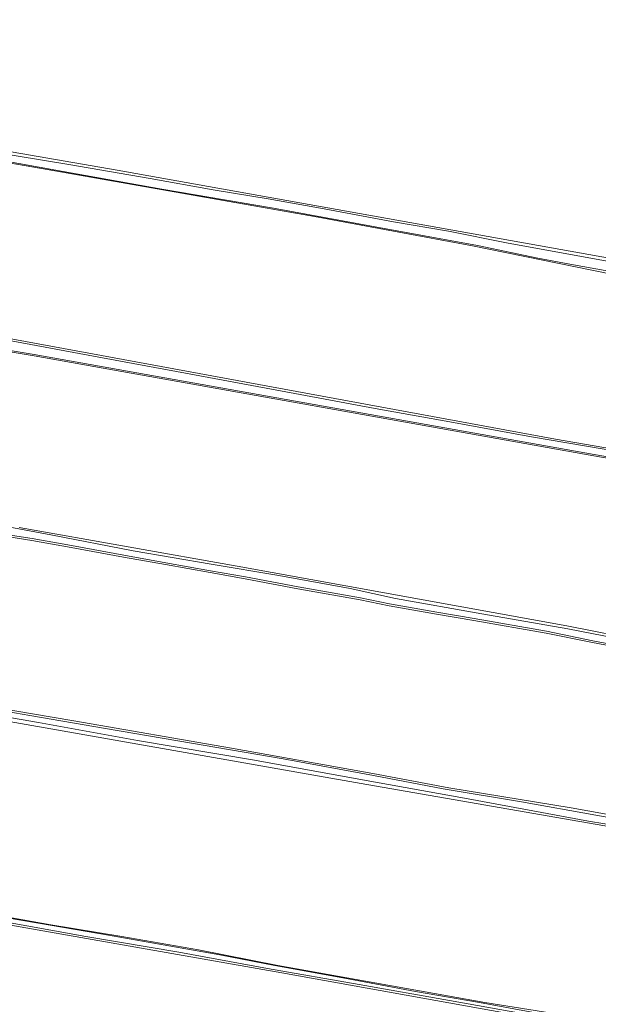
# Model space of a CAD drawing. Header units: metres. Extents: x 149984 to 156489, y 469398 to 478068.
# Tile 695 of 854: x 155425 to 155543, y 471771 to 471972. Entities that reach past the tile are written whole.
import ezdxf

# ---------------------------------------------------------------- set-up
doc = ezdxf.new("R2010")
doc.units = ezdxf.units.M
doc.header["$LTSCALE"] = 0.75
for name, color, linetype, lineweight in [('B-WE-GR-GRAS-GV', 252, 'Continuous', 13), ('B-WE-OG-TERREIN_OEVER-GV', 252, 'Continuous', 18), ('B-WE-OG-WATER_SLOOT-GV', 252, 'Continuous', 18)]:
    doc.layers.add(name, color=color, linetype=linetype, lineweight=lineweight)

msp = doc.modelspace()

# ---------------------------------------------------------------- linework, layer by layer
at = {"layer": 'B-WE-GR-GRAS-GV', "flags": 128}
for points in [[(155470.487, 471998.357), (155362.525, 472016.914), (155362.36, 472017.959), (155357.796, 472018.729), (155357.576, 472017.904), (155355.41, 472017.423), (155354.846, 472016.089), (155351.302, 471975.813), (155350.645, 471968.358), (155350.264, 471964.022), (155349.867, 471959.512), (155350.032, 471958.919), (155350.257, 471958.112), (155353.636, 471956.721), (155364.408, 471954.914), (155364.079, 471953.901), (155367.783, 471953.041), (155367.676, 471954.44), (155444.694, 471941.112), (155639.406, 471906.286), (155717.723, 471891.734), (155757.484, 471885.442), (155760.944, 471884.663), (155771.211, 471881.94)], [(155552.319, 471918.522), (155517.006, 471925.711), (155484.889, 471931.686), (155429.233, 471941.465), (155367.849, 471952.115)], [(155365.683, 471916.472), (155378.763, 471914.412), (155406.082, 471909.914), (155533.942, 471886.366), (155574.886, 471879.288), (155763.865, 471845.157), (155764.557, 471845.87)], [(155587.155, 471875.092), (155541.778, 471882.963), (155427.751, 471903.305), (155400.557, 471907.874)], [(155424.705, 471868.349), (155469.133, 471860.46), (155536.271, 471848.329), (155583.685, 471838.976)], [(155554.755, 471842.392), (155541.456, 471844.912), (155532.034, 471846.842), (155517.299, 471849.413), (155509.7, 471850.727), (155500.051, 471852.425), (155494.149, 471853.637), (155481.45, 471855.899), (155470.739, 471857.907), (155463.609, 471859.168), (155454.549, 471860.79), (155445.978, 471862.334), (155435.306, 471864.287), (155427.327, 471865.729), (155416.136, 471867.455)], [(155737.201, 471733.699), (155747.129, 471772.889), (155745.273, 471773.755), (155726.62, 471777.063), (155675.295, 471785.192), (155582.294, 471800.934), (155495.51, 471816.016), (155422.696, 471828.821), (155370.118, 471838.368), (155343.411, 471842.747), (155341.581, 471842.452)], [(155415.37, 471832.425), (155435.83, 471829.017), (155467.991, 471823.424), (155496.764, 471818.275), (155512.229, 471815.312), (155537.139, 471811.237), (155580.108, 471803.551)], [(155349.409, 471801.934), (155363.735, 471799.455), (155376.412, 471797.341), (155392.153, 471794.577), (155407.165, 471791.748), (155431.157, 471787.458), (155445.604, 471785.082), (155461.248, 471782.319), (155477.421, 471779.185), (155519.574, 471771.648), (155531.469, 471769.703), (155548.765, 471766.703), (155566.427, 471763.594), (155589.879, 471759.219), (155658.64, 471747.215), (155713.41, 471737.24), (155725.763, 471735.185), (155736.186, 471733.38)], [(155349.724, 471770.997), (155403.964, 471761.115), (155484.398, 471746.827), (155583.617, 471729.364), (155668.283, 471714.019), (155730.46, 471703.171), (155733.003, 471714.536), (155736.79, 471731.464), (155732.709, 471732.407), (155678.602, 471742.197), (155588.908, 471757.807), (155478.18, 471777.651), (155381.21, 471794.717), (155349.857, 471799.479), (155348.937, 471799.594), (155340.927, 471800.595), (155337.672, 471800.509)]]:
    msp.add_lwpolyline(points, dxfattribs=at)
at = {"layer": 'B-WE-OG-TERREIN_OEVER-GV', "flags": 128}
for points in [[(155771.211, 471881.94), (155760.944, 471884.663), (155757.484, 471885.442), (155717.723, 471891.734), (155639.406, 471906.286), (155444.694, 471941.112), (155367.676, 471954.44), (155367.783, 471953.041), (155367.849, 471952.115), (155429.233, 471941.465), (155484.889, 471931.686), (155517.006, 471925.711), (155552.319, 471918.522), (155582.901, 471912.933), (155611.321, 471907.881), (155637.55, 471903.033), (155661.821, 471898.744), (155681.803, 471895.759), (155715.645, 471889.739), (155741.269, 471885.462), (155762.523, 471880.678), (155771.487, 471878.698)], [(155748.927, 471884.183), (155740.031, 471885.933), (155718.145, 471889.624), (155696.063, 471893.349), (155673.767, 471897.336), (155649.63, 471901.72), (155645.067, 471902.571), (155536.852, 471922.018), (155530.355, 471923.227), (155518.066, 471925.796), (155496.488, 471929.708), (155476.486, 471933.366), (155453.766, 471937.258), (155433.669, 471940.828), (155410.681, 471945.03), (155386.648, 471949.234), (155368.799, 471952.392)], [(155369.012, 471953.6), (155374.971, 471952.738), (155384.32, 471951.117), (155400.413, 471948.236), (155418.69, 471944.939), (155434.844, 471942.314), (155451.396, 471939.445), (155464.241, 471937.155), (155475.429, 471935.294), (155486.818, 471933.257), (155500.975, 471930.611), (155512.155, 471928.697), (155524.331, 471926.274), (155542.653, 471922.908), (155559.826, 471919.77)], [(155764.296, 471844.37), (155764.557, 471845.87), (155763.865, 471845.157), (155574.886, 471879.288), (155533.942, 471886.366), (155406.082, 471909.914), (155378.763, 471914.412), (155365.683, 471916.472)], [(155364.734, 471915.811), (155364.673, 471915.558), (155364.633, 471915.308), (155364.643, 471915.048), (155364.728, 471914.804), (155364.884, 471914.612), (155365.07, 471914.491), (155365.464, 471914.333), (155400.557, 471907.874), (155427.751, 471903.305), (155541.778, 471882.963), (155587.155, 471875.092), (155687.165, 471856.941), (155762.086, 471843.229), (155762.732, 471843.031), (155763.14, 471842.818), (155763.47, 471842.487), (155763.622, 471842.183), (155763.737, 471841.597), (155763.985, 471842.588), (155764.051, 471842.968)], [(155763.522, 471843.236), (155687.216, 471857.219), (155587.204, 471875.37), (155541.827, 471883.241), (155427.799, 471903.583), (155400.606, 471908.152), (155365.522, 471914.61)], [(155365.61, 471915.882), (155372.561, 471914.875), (155387.876, 471912.495), (155405.249, 471909.554), (155421.232, 471906.738), (155439.855, 471903.245), (155458.608, 471899.806), (155477.917, 471896.177), (155497.22, 471892.613), (155512.394, 471889.853), (155529.062, 471886.821), (155547.074, 471883.762)], [(155359.693, 471878.845), (155376.129, 471876.361), (155382.724, 471875.587), (155402.639, 471872.267), (155406.718, 471871.543), (155419.161, 471869.118), (155431.143, 471866.839), (155447.915, 471863.612), (155463.826, 471860.91), (155477.595, 471858.591), (155492.107, 471855.958), (155501.329, 471853.922), (155518.919, 471850.753), (155536.47, 471847.705), (155553.585, 471844.369)], [(155554.835, 471842.772), (155541.531, 471845.293), (155532.107, 471847.223), (155517.365, 471849.795), (155509.767, 471851.109), (155500.124, 471852.806), (155494.222, 471854.018), (155481.519, 471856.28), (155470.809, 471858.289), (155463.677, 471859.55), (155454.618, 471861.171), (155446.047, 471862.715), (155435.376, 471864.669), (155427.391, 471866.111), (155416.194, 471867.838), (155406.345, 471869.303), (155397.588, 471870.823), (155386.804, 471872.752), (155378.86, 471874.237), (155363.635, 471876.775), (155359.425, 471877.457)], [(155583.685, 471838.976), (155536.271, 471848.329), (155469.133, 471860.46), (155424.705, 471868.349)], [(155416.136, 471867.455), (155427.327, 471865.729), (155435.306, 471864.287), (155445.978, 471862.334), (155454.549, 471860.79), (155463.609, 471859.168), (155470.739, 471857.907), (155481.45, 471855.899), (155494.149, 471853.637), (155500.051, 471852.425), (155509.7, 471850.727), (155517.299, 471849.413), (155532.034, 471846.842), (155541.456, 471844.912), (155554.755, 471842.392)], [(155747.589, 471775.484), (155747.722, 471776.233), (155746.796, 471775.862), (155718.922, 471780.585), (155706.05, 471782.622), (155671.971, 471788.271), (155657.155, 471790.864), (155631.966, 471794.846), (155580.108, 471803.551), (155537.139, 471811.237), (155512.229, 471815.312), (155496.764, 471818.275), (155467.991, 471823.424), (155435.83, 471829.017), (155415.37, 471832.425), (155388.655, 471837.525), (155356.466, 471843.357), (155351.56, 471844.667), (155340.911, 471845.778), (155339.892, 471847.168), (155340.456, 471845.594)], [(155341.248, 471845.258), (155349.413, 471844.273), (155351.854, 471843.977), (155358.307, 471842.522), (155373.578, 471839.705), (155390.579, 471836.735), (155408.086, 471833.323), (155426.865, 471830.095), (155442.322, 471827.398), (155457.04, 471824.899), (155478.502, 471821.259), (155496.883, 471817.833), (155511.074, 471815.136), (155527.033, 471812.474), (155542.143, 471809.787), (155559.435, 471806.75)], [(155747.183, 471774.164), (155746.547, 471774.31), (155725.545, 471777.752), (155703.595, 471781.379), (155680.754, 471785.43), (155655.875, 471789.534), (155634.121, 471793.106), (155609.471, 471797.12), (155587.018, 471800.884), (155563.971, 471804.716), (155540.659, 471808.54), (155516.129, 471813.129), (155493.864, 471817.122), (155472.617, 471820.956), (155448.788, 471825.01), (155428.629, 471828.621), (155401.884, 471833.255), (155381.775, 471836.556), (155363.298, 471839.852), (155348.916, 471842.342), (155343.346, 471842.895)], [(155343.411, 471842.747), (155370.118, 471838.368), (155422.696, 471828.821), (155495.51, 471816.016), (155582.294, 471800.934), (155675.295, 471785.192), (155726.62, 471777.063), (155745.273, 471773.755), (155747.129, 471772.889), (155747.343, 471774.094)], [(155736.186, 471733.38), (155725.763, 471735.185), (155713.41, 471737.24), (155658.64, 471747.215), (155589.879, 471759.219), (155566.427, 471763.594), (155548.765, 471766.703), (155531.469, 471769.703), (155519.574, 471771.648), (155477.421, 471779.185), (155461.248, 471782.319), (155445.604, 471785.082), (155431.157, 471787.458), (155407.165, 471791.748), (155392.153, 471794.577), (155376.412, 471797.341), (155363.735, 471799.455), (155349.409, 471801.934)], [(155546.623, 471765.709), (155530.208, 471768.854), (155512.389, 471772.03), (155493.933, 471775.293), (155475.284, 471778.567), (155457.224, 471781.853), (155438.261, 471785.045), (155419.856, 471788.377), (155401.931, 471791.573), (155384.859, 471794.599), (155363.525, 471797.852), (155349.432, 471800.136)], [(155349.495, 471801.591), (155352.591, 471801.101), (155357.85, 471799.992), (155393.242, 471794.076), (155404.105, 471792.17), (155415.855, 471789.918), (155431.411, 471787.309), (155442.882, 471785.361), (155465.568, 471781.305), (155476.754, 471779.17), (155490.628, 471776.668), (155505.45, 471773.879), (155518.451, 471771.646), (155530.62, 471769.412), (155535.655, 471768.772), (155556.125, 471765.112)], [(155348.937, 471799.594), (155349.857, 471799.479), (155381.21, 471794.717), (155478.18, 471777.651), (155588.908, 471757.807), (155678.602, 471742.197), (155732.709, 471732.407), (155736.79, 471731.464)]]:
    msp.add_lwpolyline(points, dxfattribs=at)
at = {"layer": 'B-WE-OG-WATER_SLOOT-GV', "flags": 128}
for points in [[(155368.799, 471952.392), (155386.648, 471949.234), (155410.681, 471945.03), (155433.669, 471940.828), (155453.766, 471937.258), (155476.486, 471933.366), (155496.488, 471929.708), (155518.066, 471925.796), (155530.355, 471923.227), (155536.852, 471922.018), (155645.067, 471902.571), (155649.63, 471901.72)], [(155559.826, 471919.77), (155542.653, 471922.908), (155524.331, 471926.274), (155512.155, 471928.697), (155500.975, 471930.611), (155486.818, 471933.257), (155475.429, 471935.294), (155464.241, 471937.155), (155451.396, 471939.445), (155434.844, 471942.314), (155418.69, 471944.939), (155400.413, 471948.236), (155384.32, 471951.117), (155374.971, 471952.738), (155369.012, 471953.6)], [(155365.522, 471914.61), (155400.606, 471908.152), (155427.799, 471903.583), (155541.827, 471883.241), (155587.204, 471875.37), (155687.216, 471857.219), (155763.522, 471843.236)], [(155547.074, 471883.762), (155529.062, 471886.821), (155512.394, 471889.853), (155497.22, 471892.613), (155477.917, 471896.177), (155458.608, 471899.806), (155439.855, 471903.245), (155421.232, 471906.738), (155405.249, 471909.554), (155387.876, 471912.495), (155372.561, 471914.875), (155365.61, 471915.882)], [(155553.585, 471844.369), (155536.47, 471847.705), (155518.919, 471850.753), (155501.329, 471853.922), (155492.107, 471855.958), (155477.595, 471858.591), (155463.826, 471860.91), (155447.915, 471863.612), (155431.143, 471866.839), (155419.161, 471869.118), (155406.718, 471871.543), (155402.639, 471872.267), (155382.724, 471875.587), (155376.129, 471876.361), (155359.693, 471878.845)], [(155359.425, 471877.457), (155363.635, 471876.775), (155378.86, 471874.237), (155386.804, 471872.752), (155397.588, 471870.823), (155406.345, 471869.303), (155416.194, 471867.838), (155427.391, 471866.111), (155435.376, 471864.669), (155446.047, 471862.715), (155454.618, 471861.171), (155463.677, 471859.55), (155470.809, 471858.289), (155481.519, 471856.28), (155494.222, 471854.018), (155500.124, 471852.806), (155509.767, 471851.109), (155517.365, 471849.795), (155532.107, 471847.223), (155541.531, 471845.293), (155554.835, 471842.772)], [(155559.435, 471806.75), (155542.143, 471809.787), (155527.033, 471812.474), (155511.074, 471815.136), (155496.883, 471817.833), (155478.502, 471821.259), (155457.04, 471824.899), (155442.322, 471827.398), (155426.865, 471830.095), (155408.086, 471833.323), (155390.579, 471836.735), (155373.578, 471839.705), (155358.307, 471842.522), (155351.854, 471843.977), (155349.413, 471844.273), (155341.248, 471845.258)], [(155343.346, 471842.895), (155348.916, 471842.342), (155363.298, 471839.852), (155381.775, 471836.556), (155401.884, 471833.255), (155428.629, 471828.621), (155448.788, 471825.01), (155472.617, 471820.956), (155493.864, 471817.122), (155516.129, 471813.129), (155540.659, 471808.54), (155563.971, 471804.716), (155587.018, 471800.884), (155609.471, 471797.12), (155634.121, 471793.106), (155655.875, 471789.534), (155680.754, 471785.43), (155703.595, 471781.379), (155725.545, 471777.752), (155746.547, 471774.31), (155747.183, 471774.164)], [(155349.432, 471800.136), (155363.525, 471797.852), (155384.859, 471794.599), (155401.931, 471791.573), (155419.856, 471788.377), (155438.261, 471785.045), (155457.224, 471781.853), (155475.284, 471778.567), (155493.933, 471775.293), (155512.389, 471772.03), (155530.208, 471768.854), (155546.623, 471765.709)], [(155556.125, 471765.112), (155535.655, 471768.772), (155530.62, 471769.412), (155518.451, 471771.646), (155505.45, 471773.879), (155490.628, 471776.668), (155476.754, 471779.17), (155465.568, 471781.305), (155442.882, 471785.361), (155431.411, 471787.309), (155415.855, 471789.918), (155404.105, 471792.17), (155393.242, 471794.076), (155357.85, 471799.992)]]:
    msp.add_lwpolyline(points, dxfattribs=at)

doc.saveas('drawing.dxf')
